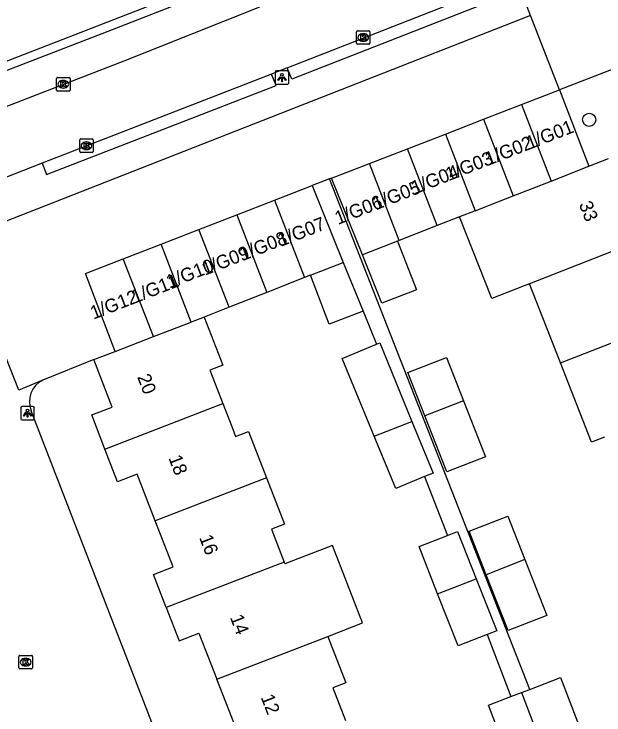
# Model space of a CAD drawing. Extents: x 159689 to 160786, y 387323 to 388339.
# Drawn here: x 160196.7 to 160240.4, y 387604.9 to 387656.8 of the extents above; entities that cross this region are included whole.
import ezdxf

# ---------------------------------------------------------------- set-up
doc = ezdxf.new("R2010")
doc.units = 0
for name, color, linetype in [('IMGEO_Boom', 7, 'Continuous'), ('IMGEO_Groenvoorziening', 7, 'Continuous'), ('IMGEO_Kolk', 7, 'Continuous'), ('IMGEO_Lichtpunt', 7, 'Continuous'), ('IMGEO_Pand', 7, 'Continuous'), ('IMGEO_Pand_nummerreeks', 7, 'Continuous'), ('IMGEO_Parkeervlak_open', 7, 'Continuous'), ('IMGEO_Rijbaan_lokaal_open', 7, 'Continuous'), ('IMGEO_Voetpad_open', 7, 'Continuous')]:
    doc.layers.add(name, color=color, linetype=linetype)

msp = doc.modelspace()

# ---------------------------------------------------------------- linework, layer by layer
at = {"layer": 'IMGEO_Boom'}
msp.add_circle((160239.342, 387648.957), 0.489, dxfattribs=at)
at = {"layer": 'IMGEO_Groenvoorziening'}
msp.add_lwpolyline([(160244.543, 387654.05), (160237.135, 387651.177)], dxfattribs=at)
at = {"layer": 'IMGEO_Kolk'}
for p, q in [((160222.1, 387654.625), (160222.1, 387655.477)), ((160222.175, 387655.551), (160223.027, 387655.551)), ((160223.101, 387655.477), (160223.101, 387654.625)), ((160222.588, 387655.331), (160222.613, 387655.331)), ((160223.027, 387654.551), (160222.175, 387654.551)), ((160222.611, 387654.771), (160222.586, 387654.771)), ((160199.881, 387651.159), (160199.881, 387652.011)), ((160199.956, 387652.085), (160200.808, 387652.085)), ((160200.369, 387651.865), (160200.394, 387651.865)), ((160200.882, 387652.011), (160200.882, 387651.159)), ((160200.392, 387651.305), (160200.367, 387651.305)), ((160200.808, 387651.085), (160199.956, 387651.085)), ((160201.602, 387646.606), (160201.602, 387647.458)), ((160201.677, 387647.532), (160202.529, 387647.532)), ((160202.09, 387647.312), (160202.115, 387647.312)), ((160202.603, 387647.458), (160202.603, 387646.606)), ((160202.113, 387646.752), (160202.088, 387646.752)), ((160202.529, 387646.532), (160201.677, 387646.532)), ((160197.172, 387609.277), (160198.024, 387609.277)), ((160197.097, 387608.351), (160197.097, 387609.203)), ((160197.585, 387609.057), (160197.61, 387609.057)), ((160198.098, 387609.203), (160198.098, 387608.351)), ((160198.024, 387608.277), (160197.172, 387608.277)), ((160197.608, 387608.497), (160197.583, 387608.497))]:
    msp.add_line(p, q, dxfattribs=at)
for points in [[(160222.1, 387654.625), (160222.1, 387655.477)], [(160222.175, 387655.551), (160223.027, 387655.551)], [(160223.101, 387655.477), (160223.101, 387654.625)], [(160222.421, 387655.251), (160222.544, 387655.251), (160222.544, 387655.1), (160222.674, 387655.251), (160222.838, 387655.251), (160222.692, 387655.1), (160222.845, 387654.851), (160222.693, 387654.851), (160222.608, 387655.015), (160222.544, 387654.948), (160222.544, 387654.851), (160222.421, 387654.851), (160222.421, 387655.251)], [(160223.027, 387654.551), (160222.175, 387654.551)], [(160199.881, 387651.159), (160199.881, 387652.011)], [(160199.956, 387652.085), (160200.808, 387652.085)], [(160200.882, 387652.011), (160200.882, 387651.159)], [(160200.202, 387651.785), (160200.325, 387651.785), (160200.325, 387651.634), (160200.455, 387651.785), (160200.619, 387651.785), (160200.473, 387651.634), (160200.626, 387651.385), (160200.474, 387651.385), (160200.389, 387651.549), (160200.325, 387651.482), (160200.325, 387651.385), (160200.202, 387651.385), (160200.202, 387651.785)], [(160200.808, 387651.085), (160199.956, 387651.085)], [(160201.602, 387646.606), (160201.602, 387647.458)], [(160201.677, 387647.532), (160202.529, 387647.532)], [(160201.923, 387647.232), (160202.046, 387647.232), (160202.046, 387647.081), (160202.176, 387647.232), (160202.34, 387647.232), (160202.194, 387647.081), (160202.347, 387646.832), (160202.195, 387646.832), (160202.11, 387646.996), (160202.046, 387646.929), (160202.046, 387646.832), (160201.923, 387646.832), (160201.923, 387647.232)], [(160202.603, 387647.458), (160202.603, 387646.606)], [(160202.529, 387646.532), (160201.677, 387646.532)], [(160197.172, 387609.277), (160198.024, 387609.277)], [(160197.097, 387608.351), (160197.097, 387609.203)], [(160197.418, 387608.977), (160197.541, 387608.977), (160197.541, 387608.826), (160197.671, 387608.977), (160197.835, 387608.977), (160197.689, 387608.826), (160197.842, 387608.577), (160197.69, 387608.577), (160197.605, 387608.741), (160197.541, 387608.674), (160197.541, 387608.577), (160197.418, 387608.577), (160197.418, 387608.977)], [(160198.098, 387609.203), (160198.098, 387608.351)], [(160198.024, 387608.277), (160197.172, 387608.277)]]:
    msp.add_lwpolyline(points, dxfattribs=at)
for centre, start, end in [((160222.177, 387655.475), 91.552, 178.448), ((160222.177, 387655.475), 91.552, 178.448), ((160223.025, 387655.475), 1.552, 88.448), ((160223.025, 387655.475), 1.552, 88.448), ((160222.177, 387654.627), 181.552, 268.448), ((160222.177, 387654.627), 181.552, 268.448), ((160223.025, 387654.627), 271.552, 358.448), ((160223.025, 387654.627), 271.552, 358.448), ((160199.958, 387652.009), 91.552, 178.448), ((160199.958, 387652.009), 91.552, 178.448), ((160200.806, 387652.009), 1.552, 88.448), ((160200.806, 387652.009), 1.552, 88.448), ((160199.958, 387651.161), 181.552, 268.448), ((160199.958, 387651.161), 181.552, 268.448), ((160200.806, 387651.161), 271.552, 358.448), ((160200.806, 387651.161), 271.552, 358.448), ((160201.679, 387647.456), 91.552, 178.448), ((160201.679, 387647.456), 91.552, 178.448), ((160202.527, 387647.456), 1.552, 88.448), ((160202.527, 387647.456), 1.552, 88.448), ((160201.679, 387646.608), 181.552, 268.448), ((160201.679, 387646.608), 181.552, 268.448), ((160202.527, 387646.608), 271.552, 358.448), ((160202.527, 387646.608), 271.552, 358.448), ((160197.174, 387609.201), 91.552, 178.448), ((160197.174, 387609.201), 91.552, 178.448), ((160198.022, 387609.201), 1.552, 88.448), ((160198.022, 387609.201), 1.552, 88.448), ((160197.174, 387608.353), 181.552, 268.448), ((160197.174, 387608.353), 181.552, 268.448), ((160198.022, 387608.353), 271.552, 358.448), ((160198.022, 387608.353), 271.552, 358.448)]:
    msp.add_arc(centre, 0.0765, start, end, dxfattribs=at)
for centre, major_axis, ratio, start_param, end_param in [((160222.587, 387655.051), (-0.387, 0.002), 0.722429, 4.712389, 7.853982), ((160222.612, 387655.051), (-0.39, 0.002), 0.717154, 1.570796, 4.712389), ((160200.368, 387651.585), (-0.387, 0.002), 0.722429, 4.712389, 7.853982), ((160200.393, 387651.585), (-0.39, 0.002), 0.717154, 1.570796, 4.712389), ((160202.089, 387647.032), (-0.387, 0.002), 0.722429, 4.712389, 7.853982), ((160202.114, 387647.032), (-0.39, 0.002), 0.717154, 1.570796, 4.712389), ((160197.584, 387608.777), (-0.387, 0.002), 0.722429, 4.712389, 7.853982), ((160197.609, 387608.777), (-0.39, 0.002), 0.717154, 1.570796, 4.712389)]:
    msp.add_ellipse(centre, major_axis=major_axis, ratio=ratio, start_param=start_param, end_param=end_param, dxfattribs=at)
at = {"layer": 'IMGEO_Lichtpunt'}
for p, q in [((160216.083, 387652.482), (160216.083, 387651.675)), ((160216.083, 387652.482), (160216.083, 387651.675)), ((160216.985, 387652.577), (160216.177, 387652.577)), ((160216.985, 387652.577), (160216.177, 387652.577)), ((160217.079, 387651.675), (160217.079, 387652.482)), ((160217.079, 387651.675), (160217.079, 387652.482)), ((160216.177, 387651.581), (160216.985, 387651.581)), ((160216.177, 387651.581), (160216.985, 387651.581)), ((160197.24, 387627.618), (160197.24, 387626.811)), ((160197.24, 387627.618), (160197.24, 387626.811)), ((160198.142, 387627.713), (160197.334, 387627.713)), ((160198.142, 387627.713), (160197.334, 387627.713)), ((160198.236, 387626.811), (160198.236, 387627.618)), ((160198.236, 387626.811), (160198.236, 387627.618)), ((160197.334, 387626.717), (160198.142, 387626.717)), ((160197.334, 387626.717), (160198.142, 387626.717))]:
    msp.add_line(p, q, dxfattribs=at)
for points in [[(160216.457, 387652.146), (160216.496, 387652.118), (160216.308, 387651.856), (160216.27, 387651.883), (160216.457, 387652.146)], [(160216.559, 387652.098), (160216.606, 387652.098), (160216.606, 387651.776), (160216.559, 387651.776), (160216.559, 387652.098)], [(160216.669, 387652.118), (160216.707, 387652.145), (160216.894, 387651.883), (160216.855, 387651.855), (160216.669, 387652.118)], [(160197.614, 387627.282), (160197.653, 387627.254), (160197.465, 387626.992), (160197.427, 387627.019), (160197.614, 387627.282)], [(160197.716, 387627.234), (160197.763, 387627.234), (160197.763, 387626.912), (160197.716, 387626.912), (160197.716, 387627.234)], [(160197.826, 387627.254), (160197.864, 387627.281), (160198.051, 387627.019), (160198.012, 387626.991), (160197.826, 387627.254)]]:
    msp.add_lwpolyline(points, dxfattribs=at)
for centre in [(160216.582, 387652.28), (160197.739, 387627.416)]:
    msp.add_circle(centre, 0.0994, dxfattribs=at)
for centre, start, end in [((160216.177, 387652.482), 90, 180), ((160216.177, 387652.482), 90, 180), ((160216.985, 387652.482), 0, 90), ((160216.985, 387652.482), 0, 90), ((160216.177, 387651.675), 180, 270), ((160216.177, 387651.675), 180, 270), ((160216.985, 387651.675), 270, 0), ((160216.985, 387651.675), 270, 360), ((160197.334, 387627.618), 90, 180), ((160197.334, 387627.618), 90, 180), ((160198.142, 387627.618), 0, 90), ((160198.142, 387627.618), 0, 90), ((160197.334, 387626.811), 180, 270), ((160197.334, 387626.811), 180, 270), ((160198.142, 387626.811), 270, 0), ((160198.142, 387626.811), 270, 360)]:
    msp.add_arc(centre, 0.0946, start, end, dxfattribs=at)
at = {"layer": 'IMGEO_Pand'}
for points in [[(160234.32, 387650.085), (160237.135, 387651.177)], [(160237.135, 387651.177), (160239.32, 387645.516)], [(160231.504, 387648.993), (160234.32, 387650.085)], [(160234.32, 387650.085), (160236.518, 387644.418)], [(160228.688, 387647.9), (160231.504, 387648.993)], [(160231.504, 387648.993), (160233.706, 387643.317)], [(160225.873, 387646.808), (160228.688, 387647.9)], [(160228.688, 387647.9), (160230.893, 387642.218)], [(160223.058, 387645.716), (160225.873, 387646.808)], [(160228.08, 387641.12), (160225.873, 387646.808)], [(160220.242, 387644.624), (160223.058, 387645.716)], [(160225.266, 387640.022), (160223.058, 387645.716)], [(160239.32, 387645.516), (160240.763, 387646.08)], [(160236.518, 387644.418), (160239.32, 387645.516)], [(160222.534, 387638.955), (160220.242, 387644.624)], [(160216.025, 387642.989), (160218.825, 387644.075)], [(160218.825, 387644.075), (160221.122, 387638.394)], [(160233.706, 387643.317), (160236.518, 387644.418)], [(160230.893, 387642.218), (160232.564, 387642.87), (160233.706, 387643.317)], [(160213.226, 387641.903), (160216.025, 387642.989)], [(160216.025, 387642.989), (160218.247, 387637.262)], [(160230.893, 387642.218), (160229.736, 387641.767)], [(160210.426, 387640.816), (160213.226, 387641.903)], [(160213.226, 387641.903), (160215.452, 387636.164)], [(160229.736, 387641.767), (160228.08, 387641.12)], [(160234.928, 387636.812), (160234.52, 387636.651), (160232.134, 387635.707), (160229.736, 387641.767)], [(160228.08, 387641.12), (160225.266, 387640.022)], [(160207.626, 387639.73), (160210.426, 387640.816)], [(160212.657, 387635.065), (160210.426, 387640.816)], [(160244.615, 387640.604), (160234.928, 387636.812)], [(160225.136, 387639.971), (160226.555, 387636.366), (160223.989, 387635.357), (160222.534, 387638.955)], [(160225.136, 387639.971), (160222.534, 387638.955)], [(160225.266, 387640.022), (160225.136, 387639.971)], [(160204.827, 387638.644), (160207.626, 387639.73)], [(160209.86, 387633.972), (160207.626, 387639.73)], [(160204.228, 387631.798), (160202.027, 387637.558), (160204.827, 387638.644)], [(160207.059, 387632.891), (160204.827, 387638.644)], [(160218.695, 387637.438), (160221.122, 387638.394)], [(160221.122, 387638.394), (160222.587, 387634.77)], [(160218.695, 387637.438), (160218.247, 387637.262)], [(160222.587, 387634.77), (160220.081, 387633.812), (160218.695, 387637.438)], [(160218.247, 387637.262), (160215.452, 387636.164)], [(160237.218, 387630.943), (160234.928, 387636.812)], [(160215.452, 387636.164), (160212.657, 387635.065)], [(160212.657, 387635.065), (160210.82, 387634.343)], [(160210.82, 387634.343), (160209.86, 387633.972)], [(160210.82, 387634.343), (160212.203, 387630.772), (160211.243, 387630.4), (160212.195, 387627.941)], [(160207.059, 387632.891), (160209.86, 387633.972)], [(160237.218, 387630.943), (160245.454, 387634.166)], [(160204.228, 387631.798), (160207.059, 387632.891)], [(160223.414, 387625.523), (160221.049, 387631.28), (160223.592, 387632.325)], [(160223.592, 387632.325), (160223.821, 387632.419), (160226.21, 387626.604)], [(160202.645, 387631.187), (160204.228, 387631.798)], [(160203.467, 387624.565), (160202.492, 387627.09), (160204.002, 387627.673), (160202.645, 387631.187)], [(160227.172, 387627.012), (160225.907, 387630.233), (160228.765, 387631.355), (160230.032, 387628.131)], [(160240.475, 387625.452), (160239.509, 387625.074), (160237.218, 387630.943)], [(160203.467, 387624.565), (160212.195, 387627.941)], [(160212.195, 387627.941), (160212.858, 387626.229), (160213.043, 387625.751), (160213.14, 387625.499), (160214.1, 387625.871), (160215.429, 387622.436)], [(160230.032, 387628.131), (160231.658, 387623.991), (160228.799, 387622.868), (160227.172, 387627.012)], [(160230.032, 387628.131), (160227.172, 387627.012)], [(160223.414, 387625.523), (160226.21, 387626.604)], [(160226.21, 387626.604), (160227.779, 387622.785), (160227.142, 387622.523)], [(160227.142, 387622.523), (160225.007, 387621.646), (160223.414, 387625.523)], [(160207.199, 387619.254), (160205.866, 387622.709), (160204.401, 387622.144), (160203.467, 387624.565)], [(160215.429, 387622.436), (160207.199, 387619.254)], [(160215.429, 387622.436), (160216.762, 387618.993), (160215.803, 387618.622), (160215.879, 387618.427), (160216.745, 387616.19)], [(160208.007, 387612.811), (160207.059, 387615.266), (160208.52, 387615.83), (160207.199, 387619.254)], [(160231.708, 387615.255), (160230.443, 387618.478), (160233.301, 387619.6), (160234.568, 387616.375)], [(160228.111, 387613.832), (160226.734, 387617.337), (160228.852, 387618.169)], [(160228.852, 387618.169), (160229.593, 387618.46), (160230.975, 387614.94)], [(160219.977, 387610.686), (160222.548, 387611.681), (160220.324, 387617.425), (160216.796, 387616.059), (160216.745, 387616.19)], [(160216.745, 387616.19), (160208.007, 387612.811)], [(160234.568, 387616.375), (160236.194, 387612.236), (160233.335, 387611.113), (160231.708, 387615.255)], [(160234.568, 387616.375), (160231.708, 387615.255)], [(160228.111, 387613.832), (160230.975, 387614.94)], [(160230.975, 387614.94), (160232.486, 387611.095), (160231.783, 387610.819)], [(160231.783, 387610.819), (160229.627, 387609.972), (160228.111, 387613.832)], [(160208.007, 387612.811), (160208.954, 387610.356), (160210.423, 387610.923), (160211.764, 387607.509)], [(160211.764, 387607.509), (160219.977, 387610.686)], [(160219.977, 387610.686), (160221.312, 387607.236), (160220.355, 387606.865), (160221.294, 387604.441)], [(160212.588, 387601.074), (160211.65, 387603.553), (160213.099, 387604.113), (160211.764, 387607.509)], [(160234.938, 387606.76), (160237.207, 387607.629), (160238.465, 387604.346)], [(160234.313, 387606.52), (160234.938, 387606.76)], [(160233.193, 387602.139), (160231.873, 387605.586), (160233.542, 387606.225)], [(160233.542, 387606.225), (160234.313, 387606.52)], [(160234.313, 387606.52), (160235.588, 387603.22)]]:
    msp.add_lwpolyline(points, dxfattribs=at)
at = {"layer": 'IMGEO_Parkeervlak_open'}
for points in [[(160237.135, 387651.177), (160234.992, 387656.689)], [(160220.242, 387644.624), (160220.101, 387644.569)], [(160202.645, 387631.187), (160198.867, 387629.676)]]:
    msp.add_lwpolyline(points, dxfattribs=at)
at = {"layer": 'IMGEO_Rijbaan_lokaal_open'}
for points in [[(160216.969, 387652.793), (160234.315, 387659.622)], [(160101.294, 387613.006), (160156.486, 387634.615), (160204.886, 387653.326), (160214.931, 387657.325)], [(160215.815, 387652.344), (160198.813, 387645.729)], [(160216.969, 387652.793), (160215.815, 387652.344)], [(160198.813, 387645.729), (160191.872, 387643.028)], [(160198.867, 387629.676), (160197.089, 387628.914), (160192.675, 387640.096)], [(160220.212, 387570.053), (160197.996, 387627.397)]]:
    msp.add_lwpolyline(points, dxfattribs=at)
msp.add_arc((160199.67, 387628.063), 1.802, 116.4751, 201.6926, dxfattribs=at)
at = {"layer": 'IMGEO_Voetpad_open'}
for points in [[(160189.977, 387650.903), (160211.621, 387659.326)], [(160234.681, 387658.784), (160217.299, 387651.956), (160216.969, 387652.793)], [(160210.973, 387658.364), (160203.991, 387655.625), (160155.591, 387636.914), (160103.815, 387616.643)], [(160234.992, 387656.689), (160234.621, 387657.644), (160235.065, 387657.821)], [(160234.992, 387656.689), (160192.675, 387640.096)], [(160198.813, 387645.729), (160199.139, 387644.89), (160216.141, 387651.505), (160215.815, 387652.344)], [(160220.101, 387644.569), (160218.825, 387644.075)], [(160234.938, 387606.76), (160220.101, 387644.569)], [(160222.587, 387634.77), (160223.592, 387632.325)], [(160227.142, 387622.523), (160228.852, 387618.169)], [(160231.783, 387610.819), (160233.542, 387606.225)]]:
    msp.add_lwpolyline(points, dxfattribs=at)

# ---------------------------------------------------------------- texts
at = {"layer": 'IMGEO_Pand_nummerreeks'}
for s, rotation, p in [('1/G01', 21.3012, (160234.892, 387646.731)), ('1/G02', 21.3012, (160231.852, 387645.545)), ('1/G03', 21.3012, (160228.925, 387644.404)), ('1/G04', 21.3026, (160226.393, 387643.411)), ('1/G05', 21.3012, (160223.536, 387642.245)), ('1/G06', 21.3012, (160220.728, 387641.162)), ('33', 291.3367, (160238.561, 387642.702)), ('1/G07', 21.3012, (160216.491, 387639.536)), ('1/G08', 21.3012, (160213.67, 387638.486)), ('1/G09', 21.3012, (160210.872, 387637.4)), ('1/G10', 21.3012, (160208.235, 387636.443)), ('1/G11', 21.3012, (160205.656, 387635.331)), ('1/G12', 21.3012, (160202.615, 387634.146)), ('20', 291.1018, (160205.84, 387629.907)), ('18', 291.1018, (160208.154, 387623.912)), ('16', 291.1018, (160210.434, 387618.004)), ('14', 291.1018, (160212.715, 387612.094)), ('12', 291.1018, (160214.995, 387606.186))]:
    msp.add_text(s, height=1, rotation=rotation, dxfattribs=at).set_placement(p)

doc.saveas('drawing.dxf')
